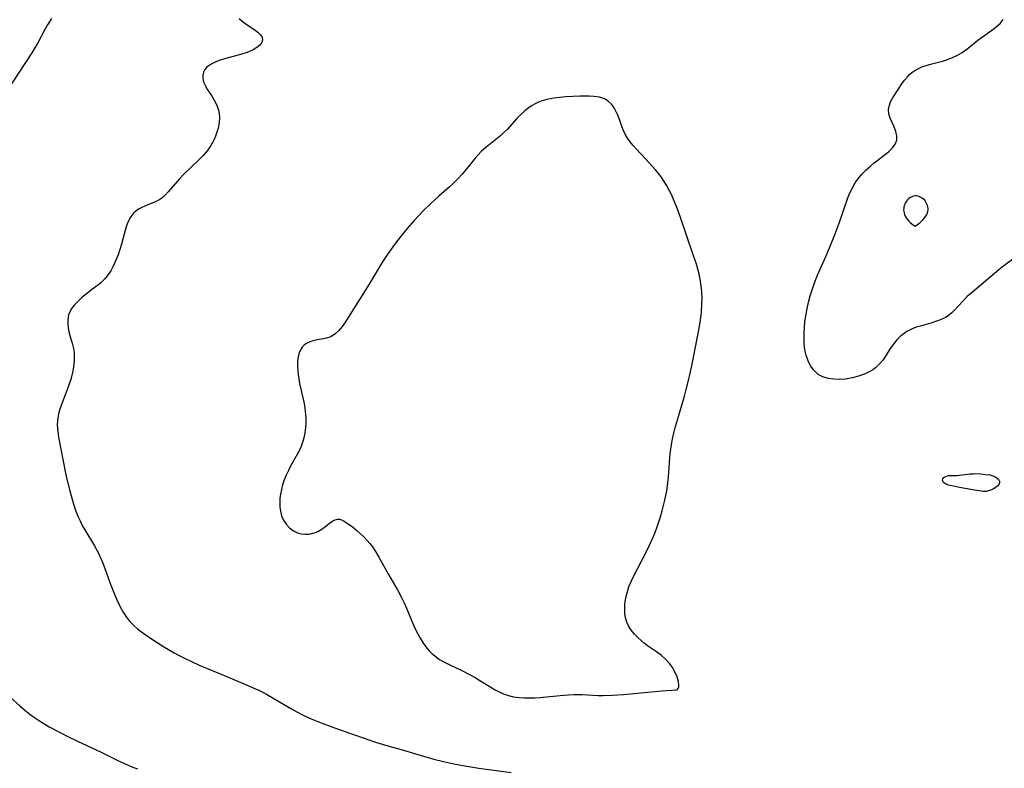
# Model space of a CAD drawing. Header units: inches. Extents: x 1073367 to 1082519, y 1569854 to 1574957.
# Tile 349 of 565: x 1081706 to 1081995, y 1570570 to 1570789. Entities that reach past the tile are written whole.
import ezdxf

# ---------------------------------------------------------------- set-up
doc = ezdxf.new("R2010")
doc.units = ezdxf.units.IN
doc.header["$MEASUREMENT"] = 0
doc.layers.add('CGG_CurvaNivelLidar_v1', color=7, linetype='Continuous', lineweight=30, true_color=0x008008)

msp = doc.modelspace()

# ---------------------------------------------------------------- linework, layer by layer
at = {"layer": 'CGG_CurvaNivelLidar_v1'}
for points in [[(1081715.0766, 1570789.8208, 82.5), (1081713.9054, 1570787.9672, 82.5), (1081713.1095, 1570786.5441, 82.5), (1081710.967, 1570782.5109, 82.5), (1081710.334, 1570781.3904, 82.5), (1081709.3226, 1570779.7098, 82.5), (1081703.4013, 1570770.6153, 82.5)], [(1081770.1219, 1570789.8108, 83), (1081770.9283, 1570789.1095, 83), (1081771.8389, 1570788.4477, 83), (1081774.8521, 1570786.3922, 83), (1081775.6727, 1570785.7495, 83), (1081776.3496, 1570785.1035, 83), (1081776.8828, 1570784.3117, 83), (1081777.0242, 1570783.4594, 83), (1081776.8242, 1570782.7571, 83), (1081776.2662, 1570781.9861, 83), (1081775.3873, 1570781.2678, 83), (1081774.2748, 1570780.6177, 83), (1081773.4106, 1570780.2056, 83), (1081772.4801, 1570779.8256, 83), (1081771.2046, 1570779.3902, 83), (1081769.8684, 1570779.0002, 83), (1081765.852, 1570777.9304, 83), (1081764.5811, 1570777.5404, 83), (1081763.3615, 1570777.0929, 83), (1081762.3506, 1570776.6349, 83), (1081761.4501, 1570776.1084, 83), (1081760.6913, 1570775.4933, 83), (1081760.1338, 1570774.8181, 83), (1081759.7427, 1570774.0638, 83), (1081759.5211, 1570773.1889, 83), (1081759.524, 1570772.1596, 83), (1081759.7463, 1570771.1789, 83), (1081760.1451, 1570770.1966, 83), (1081760.6995, 1570769.1965, 83), (1081762.03, 1570767.1784, 83), (1081762.8794, 1570765.8264, 83), (1081763.6125, 1570764.4137, 83), (1081764.1341, 1570762.9314, 83), (1081764.3249, 1570761.8584, 83), (1081764.3802, 1570760.7573, 83), (1081764.2623, 1570759.1969, 83), (1081763.965, 1570757.6195, 83), (1081763.6441, 1570756.4245, 83), (1081763.2381, 1570755.2413, 83), (1081762.7355, 1570754.0831, 83), (1081761.8782, 1570752.5568, 83), (1081760.8564, 1570751.0992, 83), (1081759.6634, 1570749.6606, 83), (1081758.3683, 1570748.2869, 83), (1081753.772, 1570743.9193, 83), (1081752.6754, 1570742.7847, 83), (1081749.3848, 1570738.958, 83), (1081748.4403, 1570737.9743, 83), (1081747.4457, 1570737.1035, 83), (1081746.6064, 1570736.5205, 83), (1081745.3338, 1570735.8656, 83), (1081742.6718, 1570734.8361, 83), (1081741.3792, 1570734.2674, 83), (1081740.5872, 1570733.8183, 83), (1081739.8494, 1570733.2894, 83), (1081739.1827, 1570732.6746, 83), (1081738.5649, 1570731.9317, 83), (1081738.1031, 1570731.2111, 83), (1081737.7065, 1570730.4321, 83), (1081737.2338, 1570729.2364, 83), (1081736.8371, 1570727.9657, 83), (1081735.6487, 1570723.5806, 83), (1081735.1638, 1570722.0062, 83), (1081734.6266, 1570720.4435, 83), (1081733.728, 1570718.2051, 83), (1081733.147, 1570716.965, 83), (1081732.5019, 1570715.7754, 83), (1081731.7717, 1570714.6531, 83), (1081730.7986, 1570713.4564, 83), (1081729.7044, 1570712.3733, 83), (1081728.8977, 1570711.6935, 83), (1081728.0603, 1570711.0434, 83), (1081725.3442, 1570708.9933, 83), (1081724.0388, 1570707.9338, 83), (1081722.8049, 1570706.8009, 83), (1081721.8901, 1570705.8216, 83), (1081721.1015, 1570704.8004, 83), (1081720.4752, 1570703.7321, 83), (1081720.1168, 1570702.8213, 83), (1081719.9625, 1570702.1872, 83), (1081719.8582, 1570701.319, 83), (1081719.853, 1570700.4309, 83), (1081720.0087, 1570698.976, 83), (1081720.314, 1570697.5122, 83), (1081720.7183, 1570696.0641, 83), (1081721.2031, 1570694.511, 83), (1081721.5875, 1570692.9396, 83), (1081721.7197, 1570691.8183, 83), (1081721.7536, 1570690.6631, 83), (1081721.7165, 1570689.4796, 83), (1081721.651, 1570688.5401, 83), (1081721.5497, 1570687.5904, 83), (1081721.3534, 1570686.3442, 83), (1081721.0849, 1570685.0955, 83), (1081720.7453, 1570683.8521, 83), (1081720.02, 1570681.7367, 83), (1081717.9123, 1570676.2626, 83), (1081717.5341, 1570675.1813, 83), (1081717.2476, 1570674.2007, 83), (1081717.0256, 1570673.2068, 83), (1081716.8436, 1570671.8272, 83), (1081716.799, 1570670.43, 83), (1081716.917, 1570668.6926, 83), (1081717.1724, 1570666.9409, 83), (1081719.2485, 1570656.35, 83), (1081719.624, 1570654.5985, 83), (1081720.3418, 1570651.6313, 83), (1081721.2581, 1570648.3372, 83), (1081721.7721, 1570646.7136, 83), (1081722.29, 1570645.2354, 83), (1081722.8593, 1570643.7817, 83), (1081723.4699, 1570642.398, 83), (1081724.136, 1570641.0444, 83), (1081724.8559, 1570639.7233, 83), (1081727.7293, 1570635.0329, 83), (1081728.4056, 1570633.8246, 83), (1081728.8567, 1570632.9407, 83), (1081729.5903, 1570631.3375, 83), (1081730.2389, 1570629.756, 83), (1081730.847, 1570628.1512, 83), (1081732.5158, 1570623.4779, 83), (1081733.0633, 1570622.0422, 83), (1081734.2474, 1570619.2244, 83), (1081735.2232, 1570617.1873, 83), (1081736.097, 1570615.6055, 83), (1081737.0732, 1570614.1083, 83), (1081738.0243, 1570612.9037, 83), (1081739.1346, 1570611.7536, 83), (1081740.4514, 1570610.6065, 83), (1081741.855, 1570609.5337, 83), (1081743.467, 1570608.4116, 83), (1081745.0494, 1570607.3749, 83), (1081748.2903, 1570605.3629, 83), (1081751.1361, 1570603.6785, 83), (1081752.7282, 1570602.8006, 83), (1081754.3457, 1570601.9649, 83), (1081755.9865, 1570601.1715, 83), (1081758.4428, 1570600.0713, 83), (1081764.3579, 1570597.5744, 83), (1081771.8366, 1570594.5125, 83), (1081774.9826, 1570593.1204, 83), (1081776.1054, 1570592.582, 83), (1081778.2292, 1570591.4885, 83), (1081780.8506, 1570589.9996, 83), (1081785.5437, 1570587.2331, 83), (1081787.1265, 1570586.3509, 83), (1081788.7311, 1570585.5128, 83), (1081789.7548, 1570585.016, 83), (1081791.2921, 1570584.3255, 83), (1081794.2615, 1570583.1253, 83), (1081798.4743, 1570581.5772, 83), (1081810.1324, 1570577.4914, 83), (1081813.1319, 1570576.5651, 83), (1081818.4298, 1570575.0527, 83), (1081823.5677, 1570573.5279, 83), (1081827.3103, 1570572.4902, 83), (1081830.1326, 1570571.7935, 83), (1081833.6041, 1570570.9981, 83), (1081836.9405, 1570570.3559, 83), (1081840.469, 1570569.8186, 83), (1081850.0266, 1570568.5174, 83)], [(1081999.4396, 1570720.8339, 83), (1081994.5488, 1570717.244, 83), (1081993.1102, 1570716.0767, 83), (1081989.3068, 1570712.8107, 83), (1081985.3165, 1570709.537, 83), (1081983.8369, 1570708.205, 83), (1081982.4985, 1570706.8342, 83), (1081979.9404, 1570704.1028, 83), (1081979.2618, 1570703.4405, 83), (1081978.3435, 1570702.654, 83), (1081977.3718, 1570702.0003, 83), (1081976.3997, 1570701.5311, 83), (1081975.3661, 1570701.1449, 83), (1081973.1161, 1570700.4296, 83), (1081970.3798, 1570699.6668, 83), (1081968.8273, 1570699.1832, 83), (1081967.4345, 1570698.624, 83), (1081966.1076, 1570697.9397, 83), (1081964.8748, 1570697.1199, 83), (1081964.2884, 1570696.6399, 83), (1081963.1622, 1570695.5147, 83), (1081962.1482, 1570694.2633, 83), (1081961.2343, 1570692.9299, 83), (1081960.0593, 1570691.0241, 83), (1081959.1399, 1570689.6874, 83), (1081958.1035, 1570688.437, 83), (1081956.923, 1570687.3281, 83), (1081956.1177, 1570686.7414, 83), (1081955.2566, 1570686.22, 83), (1081953.6458, 1570685.4399, 83), (1081951.9363, 1570684.8118, 83), (1081950.1626, 1570684.3329, 83), (1081948.1262, 1570683.9892, 83), (1081946.3679, 1570683.8812, 83), (1081944.6421, 1570683.9479, 83), (1081942.9863, 1570684.1969, 83), (1081941.445, 1570684.6534, 83), (1081940.0726, 1570685.3612, 83), (1081939.8658, 1570685.5071, 83), (1081938.752, 1570686.5689, 83), (1081937.8452, 1570687.8812, 83), (1081937.1185, 1570689.3782, 83), (1081936.5606, 1570691.0108, 83), (1081936.2862, 1570692.1429, 83), (1081936.0897, 1570693.3099, 83), (1081935.9679, 1570694.5814, 83), (1081935.9203, 1570695.8776, 83), (1081935.9411, 1570697.5165, 83), (1081936.0385, 1570699.1727, 83), (1081936.2068, 1570700.8373, 83), (1081936.3663, 1570702.0054, 83), (1081936.8583, 1570704.7129, 83), (1081937.2748, 1570706.5615, 83), (1081937.7477, 1570708.3956, 83), (1081938.2817, 1570710.2094, 83), (1081939.176, 1570712.7616, 83), (1081939.8914, 1570714.5082, 83), (1081942.7259, 1570720.8238, 83), (1081944.4892, 1570725.1029, 83), (1081945.1045, 1570726.6584, 83), (1081946.2313, 1570729.6978, 83), (1081948.6887, 1570736.8604, 83), (1081949.2128, 1570738.2098, 83), (1081950, 1570739.9299, 83), (1081950.9167, 1570741.5632, 83), (1081951.6896, 1570742.6969, 83), (1081952.8562, 1570744.0982, 83), (1081954.1421, 1570745.3934, 83), (1081955.5034, 1570746.6033, 83), (1081956.5138, 1570747.4338, 83), (1081959.7253, 1570749.8881, 83), (1081960.8252, 1570750.7828, 83), (1081961.8864, 1570751.8392, 83), (1081962.6854, 1570752.9566, 83), (1081963.1331, 1570754.1399, 83), (1081963.1636, 1570755.3841, 83), (1081962.8717, 1570756.6714, 83), (1081962.3736, 1570757.9739, 83), (1081961.2362, 1570760.5231, 83), (1081960.8412, 1570761.8196, 83), (1081960.7265, 1570762.9601, 83), (1081960.7807, 1570763.6405, 83), (1081960.8611, 1570764.0591, 83), (1081961.33, 1570765.3888, 83), (1081962.033, 1570766.6914, 83), (1081964.6193, 1570770.6346, 83), (1081965.404, 1570771.6994, 83), (1081966.2618, 1570772.7126, 83), (1081966.8953, 1570773.3531, 83), (1081967.5762, 1570773.9441, 83), (1081968.3951, 1570774.5336, 83), (1081969.2733, 1570775.043, 83), (1081970.4841, 1570775.5817, 83), (1081971.7625, 1570776.0229, 83), (1081973.3943, 1570776.4905, 83), (1081976.5263, 1570777.3143, 83), (1081977.9742, 1570777.7596, 83), (1081979.4941, 1570778.3453, 83), (1081980.9557, 1570779.0469, 83), (1081982.3413, 1570779.8661, 83), (1081983.652, 1570780.8063, 83), (1081986.9158, 1570783.4081, 83), (1081991.0471, 1570786.3368, 83), (1081992.3431, 1570787.3121, 83), (1081993.4903, 1570788.3773, 83), (1081994.373, 1570789.4988, 83)], [(1081702.9469, 1570590.6963, 82.5), (1081705.8149, 1570588.0855, 82.5), (1081707.281, 1570586.8336, 82.5), (1081708.7852, 1570585.6328, 82.5), (1081709.7939, 1570584.8835, 82.5), (1081711.2524, 1570583.8762, 82.5), (1081712.8071, 1570582.8932, 82.5), (1081714.397, 1570581.9636, 82.5), (1081717.2275, 1570580.4469, 82.5), (1081719.8691, 1570579.1237, 82.5), (1081722.7272, 1570577.742, 82.5), (1081729.682, 1570574.4788, 82.5), (1081734.7729, 1570571.9877, 82.5), (1081737.4465, 1570570.766, 82.5), (1081738.7146, 1570570.2393, 82.5), (1081740.2952, 1570569.643, 82.5)]]:
    msp.add_polyline3d(points, dxfattribs=at)
for points in [[(1081898.5, 1570592.8164, 83.5), (1081898.6641, 1570592.8052, 83.5), (1081899.0317, 1570593.1476, 83.5), (1081899.1522, 1570593.5491, 83.5), (1081899.195, 1570594.087, 83.5), (1081899.0735, 1570595.2294, 83.5), (1081898.6961, 1570596.603, 83.5), (1081898.0521, 1570598.1077, 83.5), (1081897.1339, 1570599.639, 83.5), (1081896.5521, 1570600.4058, 83.5), (1081895.4002, 1570601.6601, 83.5), (1081894.0719, 1570602.8416, 83.5), (1081892.6792, 1570603.9079, 83.5), (1081890.0266, 1570605.7362, 83.5), (1081889.1072, 1570606.4231, 83.5), (1081888.2244, 1570607.1475, 83.5), (1081887.1493, 1570608.1254, 83.5), (1081886.1589, 1570609.1594, 83.5), (1081885.2794, 1570610.2576, 83.5), (1081884.545, 1570611.4153, 83.5), (1081883.964, 1570612.6373, 83.5), (1081883.5578, 1570613.9175, 83.5), (1081883.3486, 1570615.1967, 83.5), (1081883.2935, 1570616.5123, 83.5), (1081883.3662, 1570617.852, 83.5), (1081883.4692, 1570618.7117, 83.5), (1081883.7247, 1570620.1634, 83.5), (1081884.0806, 1570621.6146, 83.5), (1081884.5418, 1570623.0537, 83.5), (1081885.149, 1570624.5592, 83.5), (1081885.8461, 1570626.0485, 83.5), (1081889.7815, 1570633.57, 83.5), (1081890.4926, 1570635.02, 83.5), (1081891.778, 1570637.8456, 83.5), (1081892.3444, 1570639.2222, 83.5), (1081892.876, 1570640.6467, 83.5), (1081893.3633, 1570642.0859, 83.5), (1081893.8115, 1570643.5371, 83.5), (1081894.3113, 1570645.3191, 83.5), (1081895.0776, 1570648.4256, 83.5), (1081895.6196, 1570651.0657, 83.5), (1081895.9987, 1570653.5309, 83.5), (1081896.1757, 1570655.2329, 83.5), (1081896.5303, 1570660.8881, 83.5), (1081896.6474, 1570662.1476, 83.5), (1081896.8008, 1570663.4038, 83.5), (1081897.1254, 1570665.3821, 83.5), (1081897.4488, 1570666.9526, 83.5), (1081898.2198, 1570670.0765, 83.5), (1081899.0478, 1570673.0254, 83.5), (1081900.8159, 1570678.9657, 83.5), (1081901.2588, 1570680.5408, 83.5), (1081902.0248, 1570683.5723, 83.5), (1081902.9531, 1570687.9214, 83.5), (1081904.8282, 1570697.4007, 83.5), (1081905.4197, 1570700.6158, 83.5), (1081905.6403, 1570702.0924, 83.5), (1081905.8102, 1570703.5713, 83.5), (1081905.9602, 1570705.9585, 83.5), (1081905.9875, 1570707.7608, 83.5), (1081905.9356, 1570709.5585, 83.5), (1081905.7869, 1570711.347, 83.5), (1081905.4759, 1570713.3611, 83.5), (1081905.1523, 1570714.8165, 83.5), (1081904.764, 1570716.262, 83.5), (1081904.3286, 1570717.7009, 83.5), (1081903.4149, 1570720.4586, 83.5), (1081899.6722, 1570731.3999, 83.5), (1081898.8025, 1570733.806, 83.5), (1081897.7457, 1570736.471, 83.5), (1081897.0824, 1570737.9669, 83.5), (1081896.3687, 1570739.4331, 83.5), (1081895.5942, 1570740.862, 83.5), (1081894.9134, 1570741.9874, 83.5), (1081894.1824, 1570743.0788, 83.5), (1081893.3038, 1570744.2584, 83.5), (1081892.3745, 1570745.3996, 83.5), (1081891.4086, 1570746.5107, 83.5), (1081889.5132, 1570748.5607, 83.5), (1081886.6642, 1570751.5402, 83.5), (1081885.7503, 1570752.5629, 83.5), (1081884.8976, 1570753.6126, 83.5), (1081884.1292, 1570754.7032, 83.5), (1081883.4362, 1570755.8988, 83.5), (1081882.8529, 1570757.1378, 83.5), (1081882.2682, 1570758.6666, 83.5), (1081881.731, 1570760.1943, 83.5), (1081881.1655, 1570761.6446, 83.5), (1081880.509, 1570763.0101, 83.5), (1081879.9857, 1570763.8678, 83.5), (1081879.3864, 1570764.6443, 83.5), (1081878.4426, 1570765.5304, 83.5), (1081877.3499, 1570766.2049, 83.5), (1081875.8925, 1570766.7064, 83.5), (1081874.2902, 1570766.9635, 83.5), (1081872.9915, 1570767.0455, 83.5), (1081871.6461, 1570767.0575, 83.5), (1081870.0886, 1570767.0133, 83.5), (1081866.0106, 1570766.7849, 83.5), (1081863.2945, 1570766.5464, 83.5), (1081861.9561, 1570766.3588, 83.5), (1081860.4882, 1570766.0619, 83.5), (1081859.0624, 1570765.6485, 83.5), (1081858.0513, 1570765.2584, 83.5), (1081857.072, 1570764.7979, 83.5), (1081855.985, 1570764.1876, 83.5), (1081854.9472, 1570763.4971, 83.5), (1081853.9649, 1570762.7283, 83.5), (1081852.7922, 1570761.6392, 83.5), (1081851.6795, 1570760.4697, 83.5), (1081848.7748, 1570757.2699, 83.5), (1081847.7691, 1570756.2439, 83.5), (1081846.9526, 1570755.4774, 83.5), (1081845.4952, 1570754.2519, 83.5), (1081842.5841, 1570751.9685, 83.5), (1081841.2049, 1570750.7507, 83.5), (1081840.288, 1570749.8057, 83.5), (1081839.415, 1570748.8065, 83.5), (1081836.5993, 1570745.3151, 83.5), (1081835.5594, 1570744.0857, 83.5), (1081834.3579, 1570742.7805, 83.5), (1081833.097, 1570741.5211, 83.5), (1081831.7856, 1570740.3055, 83.5), (1081828.7113, 1570737.6461, 83.5), (1081826.4097, 1570735.555, 83.5), (1081824.1305, 1570733.3335, 83.5), (1081822.7947, 1570731.9467, 83.5), (1081821.494, 1570730.5244, 83.5), (1081819.5004, 1570728.1926, 83.5), (1081817.742, 1570726.0087, 83.5), (1081815.7492, 1570723.4383, 83.5), (1081813.751, 1570720.7006, 83.5), (1081812.805, 1570719.296, 83.5), (1081812.0545, 1570718.1079, 83.5), (1081808.2742, 1570711.7965, 83.5), (1081802.1777, 1570702.0776, 83.5), (1081801.3463, 1570700.8035, 83.5), (1081800.3918, 1570699.4674, 83.5), (1081799.3917, 1570698.2651, 83.5), (1081798.3239, 1570697.2461, 83.5), (1081797.0602, 1570696.4213, 83.5), (1081795.7932, 1570695.9595, 83.5), (1081794.4582, 1570695.6794, 83.5), (1081793.1016, 1570695.4614, 83.5), (1081791.7699, 1570695.189, 83.5), (1081790.6957, 1570694.8331, 83.5), (1081789.7184, 1570694.3186, 83.5), (1081789.129, 1570693.8587, 83.5), (1081788.6164, 1570693.3117, 83.5), (1081787.9539, 1570692.2209, 83.5), (1081787.6569, 1570691.413, 83.5), (1081787.4547, 1570690.5405, 83.5), (1081787.307, 1570689.1836, 83.5), (1081787.2977, 1570687.7439, 83.5), (1081787.3941, 1570686.244, 83.5), (1081787.5708, 1570684.7024, 83.5), (1081787.8892, 1570682.693, 83.5), (1081788.2287, 1570681.0093, 83.5), (1081789.1974, 1570676.7805, 83.5), (1081789.4379, 1570675.5044, 83.5), (1081789.579, 1570674.5114, 83.5), (1081789.678, 1570673.5159, 83.5), (1081789.7392, 1570672.3895, 83.5), (1081789.7432, 1570671.2663, 83.5), (1081789.6521, 1570669.7493, 83.5), (1081789.4557, 1570668.2523, 83.5), (1081789.1589, 1570666.7842, 83.5), (1081788.7614, 1570665.3555, 83.5), (1081788.3521, 1570664.2189, 83.5), (1081787.6699, 1570662.7551, 83.5), (1081785.3723, 1570658.6196, 83.5), (1081784.6226, 1570657.1947, 83.5), (1081783.9781, 1570655.8192, 83.5), (1081783.4062, 1570654.4151, 83.5), (1081782.9189, 1570652.9892, 83.5), (1081782.544, 1570651.6022, 83.5), (1081782.2763, 1570650.209, 83.5), (1081782.1394, 1570648.9716, 83.5), (1081782.0952, 1570647.7462, 83.5), (1081782.1403, 1570646.5437, 83.5), (1081782.311, 1570645.1864, 83.5), (1081782.6367, 1570643.8984, 83.5), (1081783.2251, 1570642.5511, 83.5), (1081784.0195, 1570641.3436, 83.5), (1081784.9883, 1570640.3047, 83.5), (1081786.0661, 1570639.4939, 83.5), (1081787.2483, 1570638.8954, 83.5), (1081788.5022, 1570638.5395, 83.5), (1081789.6071, 1570638.4487, 83.5), (1081790.7185, 1570638.5299, 83.5), (1081791.8115, 1570638.7531, 83.5), (1081792.541, 1570638.9793, 83.5), (1081793.2406, 1570639.2692, 83.5), (1081794.2068, 1570639.816, 83.5), (1081795.1068, 1570640.4545, 83.5), (1081796.665, 1570641.6728, 83.5), (1081797.6662, 1570642.3725, 83.5), (1081798.3265, 1570642.7068, 83.5), (1081798.9954, 1570642.8686, 83.5), (1081799.597, 1570642.8363, 83.5), (1081800.2187, 1570642.6592, 83.5), (1081801.0063, 1570642.2852, 83.5), (1081802.1673, 1570641.549, 83.5), (1081803.3886, 1570640.6312, 83.5), (1081804.6531, 1570639.588, 83.5), (1081805.7007, 1570638.6725, 83.5), (1081806.7405, 1570637.6953, 83.5), (1081807.7456, 1570636.6445, 83.5), (1081808.5367, 1570635.7074, 83.5), (1081809.2848, 1570634.7166, 83.5), (1081810.1619, 1570633.4145, 83.5), (1081811.1681, 1570631.7541, 83.5), (1081814.0205, 1570626.6335, 83.5), (1081816.7058, 1570621.9461, 83.5), (1081817.8142, 1570619.8627, 83.5), (1081818.565, 1570618.3026, 83.5), (1081819.2707, 1570616.7224, 83.5), (1081821.3702, 1570611.7675, 83.5), (1081822.1423, 1570610.0961, 83.5), (1081822.677, 1570609.0273, 83.5), (1081823.2461, 1570607.9862, 83.5), (1081824.0621, 1570606.6727, 83.5), (1081824.9611, 1570605.4307, 83.5), (1081825.9502, 1570604.2738, 83.5), (1081826.7367, 1570603.4898, 83.5), (1081827.5756, 1570602.7633, 83.5), (1081829.0023, 1570601.7346, 83.5), (1081830.4501, 1570600.8765, 83.5), (1081831.9607, 1570600.0988, 83.5), (1081835.5058, 1570598.4341, 83.5), (1081837.9227, 1570597.2246, 83.5), (1081839.3786, 1570596.4109, 83.5), (1081840.8067, 1570595.554, 83.5), (1081843.9763, 1570593.5795, 83.5), (1081845.3115, 1570592.8092, 83.5), (1081846.6699, 1570592.1109, 83.5), (1081847.7589, 1570591.6319, 83.5), (1081848.8711, 1570591.2295, 83.5), (1081850.588, 1570590.7894, 83.5), (1081852.3476, 1570590.5301, 83.5), (1081853.9059, 1570590.4325, 83.5), (1081855.4797, 1570590.4177, 83.5), (1081856.9209, 1570590.4508, 83.5), (1081858.3669, 1570590.5325, 83.5), (1081865.3413, 1570591.2354, 83.5), (1081866.8513, 1570591.3464, 83.5), (1081868.4037, 1570591.4194, 83.5), (1081869.3163, 1570591.4322, 83.5), (1081870.8664, 1570591.396, 83.5), (1081875.5213, 1570591.1421, 83.5), (1081877.0024, 1570591.1205, 83.5), (1081879.7206, 1570591.2092, 83.5), (1081882.9825, 1570591.4633, 83.5), (1081894.199, 1570592.5236, 83.5), (1081897.0723, 1570592.7454, 83.5)], [(1081968.5, 1570728.8217, 83), (1081969.9128, 1570729.8923, 83), (1081970.829, 1570730.7537, 83), (1081971.2689, 1570731.2638, 83), (1081971.6426, 1570731.7813, 83), (1081971.9301, 1570732.2779, 83), (1081972.1207, 1570732.7346, 83), (1081972.2514, 1570733.1904, 83), (1081972.3167, 1570733.6521, 83), (1081972.3087, 1570734.0792, 83), (1081972.2452, 1570734.5059, 83), (1081972.1369, 1570734.928, 83), (1081971.8069, 1570735.7375, 83), (1081971.5869, 1570736.112, 83), (1081971.3257, 1570736.455, 83), (1081970.9972, 1570736.7777, 83), (1081970.6289, 1570737.0582, 83), (1081970.2331, 1570737.2992, 83), (1081969.8191, 1570737.4993, 83), (1081969.394, 1570737.6523, 83), (1081968.9641, 1570737.7475, 83), (1081968.5345, 1570737.7683, 83), (1081968.1215, 1570737.7034, 83), (1081967.7163, 1570737.5678, 83), (1081967.3217, 1570737.3773, 83), (1081966.9421, 1570737.1425, 83), (1081966.5833, 1570736.8699, 83), (1081966.2531, 1570736.5619, 83), (1081965.9623, 1570736.2175, 83), (1081965.7213, 1570735.8357, 83), (1081965.5252, 1570735.4242, 83), (1081965.3694, 1570734.9917, 83), (1081965.2526, 1570734.545, 83), (1081965.1778, 1570734.0895, 83), (1081965.1524, 1570733.6298, 83), (1081965.1821, 1570733.1843, 83), (1081965.2588, 1570732.7413, 83), (1081965.3921, 1570732.2854, 83), (1081965.6093, 1570731.793, 83), (1081965.9015, 1570731.2879, 83), (1081966.2585, 1570730.7948, 83), (1081966.6734, 1570730.3265, 83), (1081967.1104, 1570729.9038, 83), (1081967.9216, 1570729.2336, 83)], [(1081988.5, 1570651.0299, 83), (1081984.8278, 1570651.604, 83), (1081981.5906, 1570652.1567, 83), (1081979.7684, 1570652.5193, 83), (1081978.3167, 1570652.8974, 83), (1081977.6648, 1570653.1348, 83), (1081977.2019, 1570653.3829, 83), (1081976.8486, 1570653.6738, 83), (1081976.6354, 1570654.0037, 83), (1081976.5891, 1570654.3728, 83), (1081976.6994, 1570654.7435, 83), (1081976.9475, 1570655.0796, 83), (1081977.3231, 1570655.3523, 83), (1081977.7927, 1570655.5487, 83), (1081978.3262, 1570655.6615, 83), (1081980.7172, 1570655.7077, 83), (1081984.628, 1570656.1772, 83), (1081985.4365, 1570656.2304, 83), (1081986.2113, 1570656.2373, 83), (1081987.7545, 1570656.1595, 83), (1081989.1823, 1570656.0343, 83), (1081990.4619, 1570655.8477, 83), (1081991.0595, 1570655.6923, 83), (1081991.6518, 1570655.4592, 83), (1081992.1895, 1570655.1666, 83), (1081992.6613, 1570654.8286, 83), (1081993.0495, 1570654.4566, 83), (1081993.2926, 1570654.0381, 83), (1081993.3151, 1570653.5714, 83), (1081993.0899, 1570653.0817, 83), (1081992.6574, 1570652.5957, 83), (1081992.0747, 1570652.1385, 83), (1081991.3975, 1570651.7342, 83), (1081990.6805, 1570651.4045, 83), (1081989.9778, 1570651.1672, 83), (1081989.3946, 1570651.0369, 83), (1081988.9196, 1570650.9782, 83), (1081988.6036, 1570650.978, 83)]]:
    msp.add_polyline3d(points, close=True, dxfattribs=at)

doc.saveas('drawing.dxf')
